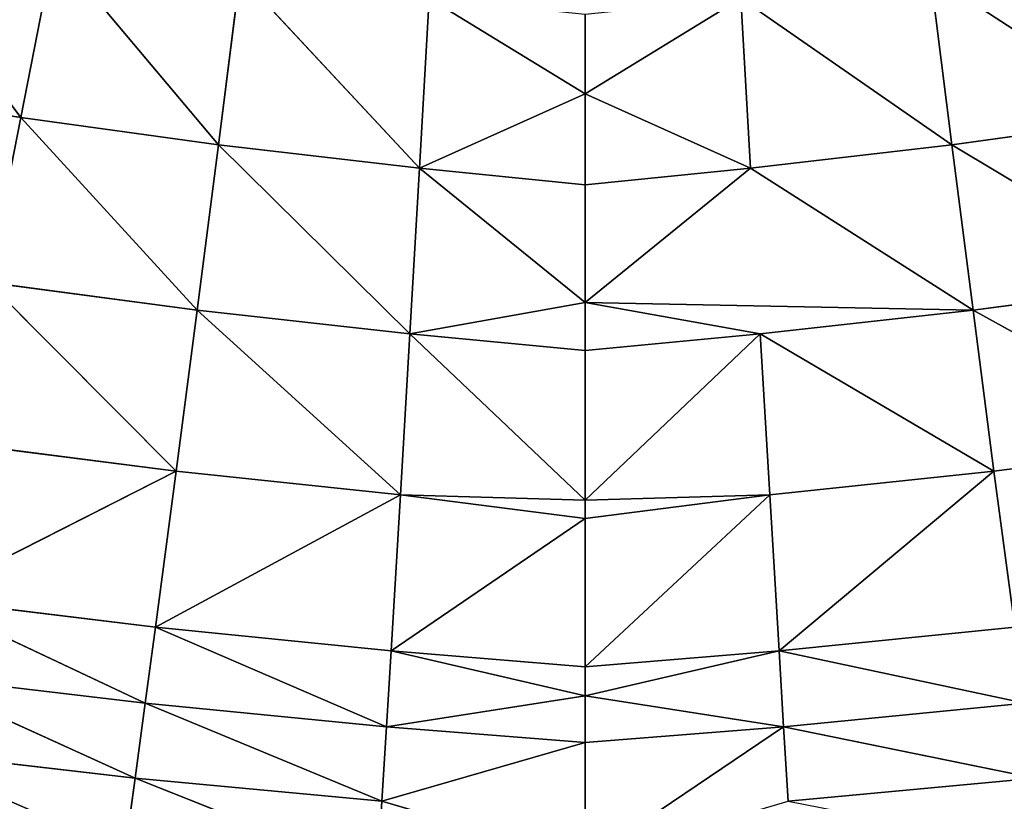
# Model space of a CAD drawing. Extents: x 0 to 500, y 0 to 390.
# Tile 508 of 656: x 229 to 265, y 58 to 87. Entities that reach past the tile are written whole.
import ezdxf

# ---------------------------------------------------------------- set-up
doc = ezdxf.new("R2010")
doc.units = 0
doc.header["$LTSCALE"] = 25.4
doc.layers.get('0').update_dxf_attribs({"linetype": 'CONTINUOUS'})

# ---------------------------------------------------------------- blocks, each defined once
blk = doc.blocks.new('ATLANTA505_-_S_STL')
at = {"color": 0}
for p, q in [((233.712, 46.251, 330.632), (242.511, 48.163, 334.128)), ((233.712, 46.251, 330.632), (242.511, 48.163, 334.128)), ((242.676, 46.606, 331.475), (242.511, 48.163, 334.128)), ((242.676, 46.606, 331.475), (242.511, 48.163, 334.128)), ((233.346, 47.793, 333.297), (233.712, 46.251, 330.632)), ((233.346, 47.793, 333.297), (233.712, 46.251, 330.632)), ((242.676, 46.606, 331.475), (250.052, 47.833, 333.634)), ((242.676, 46.606, 331.475), (250.052, 47.833, 333.634)), ((257.262, 45.127, 328.77), (250.052, 47.833, 333.634)), ((257.262, 45.127, 328.77), (250.052, 47.833, 333.634)), ((250.052, 45.405, 329.342), (250.052, 47.833, 333.634)), ((250.052, 45.405, 329.342), (250.052, 47.833, 333.634)), ((233.712, 46.251, 330.632), (242.676, 46.606, 331.475)), ((233.712, 46.251, 330.632), (242.676, 46.606, 331.475)), ((234.081, 44.788, 327.917), (242.676, 46.606, 331.475)), ((234.081, 44.788, 327.917), (242.676, 46.606, 331.475)), ((242.842, 45.127, 328.77), (242.676, 46.606, 331.475)), ((242.676, 46.606, 331.475), (250.052, 45.405, 329.342)), ((242.676, 46.606, 331.475), (250.052, 45.405, 329.342)), ((242.842, 45.127, 328.77), (242.676, 46.606, 331.475)), ((257.429, 46.606, 331.475), (257.262, 45.127, 328.77)), ((257.429, 46.606, 331.475), (257.262, 45.127, 328.77)), ((257.429, 46.606, 331.475), (266.393, 46.251, 330.632)), ((257.429, 46.606, 331.475), (266.393, 46.251, 330.632)), ((233.712, 46.251, 330.632), (224.908, 45.903, 329.617)), ((233.712, 46.251, 330.632), (224.908, 45.903, 329.617)), ((233.712, 46.251, 330.632), (225.476, 44.456, 326.899)), ((233.712, 46.251, 330.632), (225.476, 44.456, 326.899)), ((233.712, 46.251, 330.632), (234.081, 44.788, 327.917)), ((233.712, 46.251, 330.632), (234.081, 44.788, 327.917)), ((257.262, 45.127, 328.77), (266.393, 46.251, 330.632)), ((257.262, 45.127, 328.77), (266.393, 46.251, 330.632)), ((234.081, 44.788, 327.917), (242.842, 45.127, 328.77)), ((234.081, 44.788, 327.917), (242.842, 45.127, 328.77)), ((234.453, 43.401, 325.154), (242.842, 45.127, 328.77)), ((234.453, 43.401, 325.154), (242.842, 45.127, 328.77)), ((242.842, 45.127, 328.77), (250.052, 45.405, 329.342)), ((242.842, 45.127, 328.77), (250.052, 45.405, 329.342)), ((243.01, 43.723, 326.013), (242.842, 45.127, 328.77)), ((242.842, 45.127, 328.77), (250.052, 44.52, 327.651)), ((242.842, 45.127, 328.77), (250.052, 44.52, 327.651)), ((243.01, 43.723, 326.013), (242.842, 45.127, 328.77)), ((257.262, 45.127, 328.77), (250.052, 45.405, 329.342)), ((257.262, 45.127, 328.77), (250.052, 45.405, 329.342)), ((250.052, 44.52, 327.651), (250.052, 45.405, 329.342)), ((250.052, 44.52, 327.651), (250.052, 45.405, 329.342)), ((257.262, 45.127, 328.77), (250.052, 44.52, 327.651)), ((257.262, 45.127, 328.77), (250.052, 44.52, 327.651)), ((257.262, 45.127, 328.77), (257.095, 43.723, 326.014)), ((257.262, 45.127, 328.77), (257.095, 43.723, 326.014)), ((257.262, 45.127, 328.77), (266.024, 44.788, 327.917)), ((257.262, 45.127, 328.77), (266.024, 44.788, 327.917)), ((234.081, 44.788, 327.917), (225.476, 44.456, 326.899)), ((234.081, 44.788, 327.917), (225.476, 44.456, 326.899)), ((234.081, 44.788, 327.917), (226.049, 43.086, 324.134)), ((234.081, 44.788, 327.917), (226.049, 43.086, 324.134)), ((234.081, 44.788, 327.917), (234.453, 43.401, 325.154)), ((234.081, 44.788, 327.917), (234.453, 43.401, 325.154)), ((257.095, 43.723, 326.014), (266.024, 44.788, 327.917)), ((257.095, 43.723, 326.014), (266.024, 44.788, 327.917)), ((243.01, 43.723, 326.013), (250.052, 44.52, 327.651)), ((243.01, 43.723, 326.013), (250.052, 44.52, 327.651)), ((257.095, 43.723, 326.014), (250.052, 44.52, 327.651)), ((257.095, 43.723, 326.014), (250.052, 44.52, 327.651)), ((250.052, 43.988, 326.596), (250.052, 44.52, 327.651)), ((250.052, 43.988, 326.596), (250.052, 44.52, 327.651)), ((243.01, 43.723, 326.013), (250.052, 43.988, 326.596)), ((243.01, 43.723, 326.013), (250.052, 43.988, 326.596)), ((257.095, 43.723, 326.014), (250.052, 43.988, 326.596)), ((250.052, 41.485, 321.216), (250.052, 43.988, 326.596)), ((250.052, 43.988, 326.596), (256.756, 41.134, 320.356)), ((257.095, 43.723, 326.014), (250.052, 43.988, 326.596)), ((250.052, 43.988, 326.596), (256.756, 41.134, 320.356)), ((250.052, 41.485, 321.216), (250.052, 43.988, 326.596)), ((234.453, 43.401, 325.154), (243.01, 43.723, 326.013)), ((234.453, 43.401, 325.154), (243.01, 43.723, 326.013)), ((250.052, 41.485, 321.216), (243.01, 43.723, 326.013)), ((243.349, 41.134, 320.355), (243.01, 43.723, 326.013)), ((250.052, 41.485, 321.216), (243.01, 43.723, 326.013)), ((243.349, 41.134, 320.355), (243.01, 43.723, 326.013)), ((257.095, 43.723, 326.014), (256.756, 41.134, 320.356)), ((257.095, 43.723, 326.014), (256.756, 41.134, 320.356)), ((264.9, 40.847, 319.489), (257.095, 43.723, 326.014)), ((257.095, 43.723, 326.014), (265.652, 43.401, 325.154)), ((257.095, 43.723, 326.014), (265.652, 43.401, 325.154)), ((264.9, 40.847, 319.489), (257.095, 43.723, 326.014)), ((234.453, 43.401, 325.154), (226.049, 43.086, 324.134)), ((234.453, 43.401, 325.154), (226.049, 43.086, 324.134)), ((234.453, 43.401, 325.154), (235.205, 40.847, 319.489)), ((234.453, 43.401, 325.154), (235.205, 40.847, 319.489)), ((234.453, 43.401, 325.154), (243.349, 41.134, 320.355)), ((234.453, 43.401, 325.154), (243.349, 41.134, 320.355)), ((264.9, 40.847, 319.489), (265.652, 43.401, 325.154)), ((264.9, 40.847, 319.489), (265.652, 43.401, 325.154)), ((235.205, 40.847, 319.489), (226.049, 43.086, 324.134)), ((235.205, 40.847, 319.489), (226.049, 43.086, 324.134)), ((243.349, 41.134, 320.355), (250.052, 41.485, 321.216)), ((243.349, 41.134, 320.355), (250.052, 41.485, 321.216)), ((250.052, 41.194, 320.541), (250.052, 41.485, 321.216)), ((250.052, 41.485, 321.216), (256.756, 41.134, 320.356)), ((250.052, 41.485, 321.216), (256.756, 41.134, 320.356)), ((250.052, 41.194, 320.541), (250.052, 41.485, 321.216)), ((243.349, 41.134, 320.355), (235.205, 40.847, 319.489)), ((243.349, 41.134, 320.355), (235.205, 40.847, 319.489)), ((243.349, 41.134, 320.355), (235.966, 38.568, 313.648)), ((243.349, 41.134, 320.355), (235.966, 38.568, 313.648)), ((243.349, 41.134, 320.355), (250.052, 41.194, 320.541)), ((243.349, 41.134, 320.355), (250.052, 41.194, 320.541)), ((243.693, 38.819, 314.513), (243.349, 41.134, 320.355)), ((243.693, 38.819, 314.513), (243.349, 41.134, 320.355)), ((243.693, 38.819, 314.513), (250.052, 41.194, 320.541)), ((243.693, 38.819, 314.513), (250.052, 41.194, 320.541)), ((256.412, 38.819, 314.514), (250.052, 41.194, 320.541)), ((250.052, 41.194, 320.541), (256.756, 41.134, 320.356)), ((250.052, 41.194, 320.541), (256.756, 41.134, 320.356)), ((250.052, 39.026, 315.115), (250.052, 41.194, 320.541)), ((256.412, 38.819, 314.514), (250.052, 41.194, 320.541)), ((250.052, 39.026, 315.115), (250.052, 41.194, 320.541)), ((256.756, 41.134, 320.356), (256.412, 38.819, 314.514)), ((256.756, 41.134, 320.356), (256.412, 38.819, 314.514)), ((264.9, 40.847, 319.489), (256.756, 41.134, 320.356)), ((264.9, 40.847, 319.489), (256.756, 41.134, 320.356)), ((235.205, 40.847, 319.489), (227.207, 40.567, 318.472)), ((235.205, 40.847, 319.489), (227.207, 40.567, 318.472)), ((235.205, 40.847, 319.489), (228.379, 38.323, 312.642)), ((235.205, 40.847, 319.489), (228.379, 38.323, 312.642)), ((235.966, 38.568, 313.648), (235.205, 40.847, 319.489)), ((235.966, 38.568, 313.648), (235.205, 40.847, 319.489)), ((264.9, 40.847, 319.489), (256.412, 38.819, 314.514)), ((264.9, 40.847, 319.489), (256.412, 38.819, 314.514)), ((264.139, 38.568, 313.649), (264.9, 40.847, 319.489)), ((264.139, 38.568, 313.649), (264.9, 40.847, 319.489)), ((264.9, 40.847, 319.489), (272.898, 40.567, 318.472)), ((264.9, 40.847, 319.489), (272.898, 40.567, 318.472)), ((264.139, 38.568, 313.649), (272.898, 40.567, 318.472)), ((264.139, 38.568, 313.649), (272.898, 40.567, 318.472)), ((243.693, 38.819, 314.513), (250.052, 39.026, 315.115)), ((243.693, 38.819, 314.513), (250.052, 39.026, 315.115)), ((250.052, 38.39, 313.374), (250.052, 39.026, 315.115)), ((250.052, 39.026, 315.115), (256.412, 38.819, 314.514)), ((250.052, 39.026, 315.115), (256.412, 38.819, 314.514)), ((250.052, 38.39, 313.374), (250.052, 39.026, 315.115)), ((243.693, 38.819, 314.513), (235.966, 38.568, 313.648)), ((243.693, 38.819, 314.513), (235.966, 38.568, 313.648)), ((243.693, 38.819, 314.513), (236.736, 36.543, 307.645)), ((243.693, 38.819, 314.513), (236.736, 36.543, 307.645)), ((244.04, 36.759, 308.5), (243.693, 38.819, 314.513)), ((243.693, 38.819, 314.513), (250.052, 38.39, 313.374)), ((243.693, 38.819, 314.513), (250.052, 38.39, 313.374)), ((244.04, 36.759, 308.5), (243.693, 38.819, 314.513)), ((250.052, 38.39, 313.374), (256.412, 38.819, 314.514)), ((250.052, 38.39, 313.374), (256.412, 38.819, 314.514)), ((264.139, 38.568, 313.649), (256.412, 38.819, 314.514)), ((264.139, 38.568, 313.649), (256.412, 38.819, 314.514)), ((235.966, 38.568, 313.648), (228.379, 38.323, 312.642)), ((235.966, 38.568, 313.648), (228.379, 38.323, 312.642)), ((228.379, 38.323, 312.642), (229.564, 36.331, 306.659)), ((228.379, 38.323, 312.642), (229.564, 36.331, 306.659)), ((235.966, 38.568, 313.648), (229.564, 36.331, 306.659)), ((235.966, 38.568, 313.648), (229.564, 36.331, 306.659)), ((236.736, 36.543, 307.645), (235.966, 38.568, 313.648)), ((236.736, 36.543, 307.645), (235.966, 38.568, 313.648)), ((244.04, 36.759, 308.5), (250.052, 38.39, 313.374)), ((244.04, 36.759, 308.5), (250.052, 38.39, 313.374)), ((256.064, 36.759, 308.5), (250.052, 38.39, 313.374)), ((250.052, 36.938, 309.1), (250.052, 38.39, 313.374)), ((256.064, 36.759, 308.5), (250.052, 38.39, 313.374)), ((250.052, 36.938, 309.1), (250.052, 38.39, 313.374)), ((264.139, 38.568, 313.649), (256.064, 36.759, 308.5)), ((264.139, 38.568, 313.649), (256.064, 36.759, 308.5)), ((263.368, 36.543, 307.645), (264.139, 38.568, 313.649)), ((263.368, 36.543, 307.645), (264.139, 38.568, 313.649)), ((263.368, 36.543, 307.645), (271.726, 38.323, 312.643)), ((263.368, 36.543, 307.645), (271.726, 38.323, 312.643)), ((264.139, 38.568, 313.649), (271.726, 38.323, 312.643)), ((264.139, 38.568, 313.649), (271.726, 38.323, 312.643)), ((244.04, 36.759, 308.5), (250.052, 36.938, 309.1)), ((244.04, 36.759, 308.5), (250.052, 36.938, 309.1)), ((250.052, 35.916, 305.799), (250.052, 36.938, 309.1)), ((250.052, 36.938, 309.1), (256.064, 36.759, 308.5)), ((250.052, 36.938, 309.1), (256.064, 36.759, 308.5)), ((250.052, 35.916, 305.799), (250.052, 36.938, 309.1)), ((236.736, 36.543, 307.645), (229.564, 36.331, 306.659)), ((236.736, 36.543, 307.645), (229.564, 36.331, 306.659)), ((236.736, 36.543, 307.645), (230.761, 34.571, 300.533)), ((236.736, 36.543, 307.645), (230.761, 34.571, 300.533)), ((244.04, 36.759, 308.5), (236.736, 36.543, 307.645)), ((244.04, 36.759, 308.5), (236.736, 36.543, 307.645)), ((237.514, 34.751, 301.491), (236.736, 36.543, 307.645)), ((237.514, 34.751, 301.491), (236.736, 36.543, 307.645)), ((244.04, 36.759, 308.5), (237.514, 34.751, 301.491)), ((244.04, 36.759, 308.5), (237.514, 34.751, 301.491)), ((244.392, 34.936, 302.326), (244.04, 36.759, 308.5)), ((244.04, 36.759, 308.5), (250.052, 35.916, 305.799)), ((244.04, 36.759, 308.5), (250.052, 35.916, 305.799)), ((244.392, 34.936, 302.326), (244.04, 36.759, 308.5)), ((250.052, 35.916, 305.799), (256.064, 36.759, 308.5)), ((250.052, 35.916, 305.799), (256.064, 36.759, 308.5)), ((256.064, 36.759, 308.5), (255.713, 34.936, 302.326)), ((256.064, 36.759, 308.5), (255.713, 34.936, 302.326)), ((263.368, 36.543, 307.645), (255.713, 34.936, 302.326)), ((263.368, 36.543, 307.645), (255.713, 34.936, 302.326)), ((263.368, 36.543, 307.645), (256.064, 36.759, 308.5)), ((263.368, 36.543, 307.645), (256.064, 36.759, 308.5)), ((262.591, 34.751, 301.491), (263.368, 36.543, 307.645)), ((262.591, 34.751, 301.491), (263.368, 36.543, 307.645)), ((263.368, 36.543, 307.645), (270.54, 36.331, 306.66)), ((263.368, 36.543, 307.645), (270.54, 36.331, 306.66)), ((222.529, 36.125, 305.537), (229.564, 36.331, 306.659)), ((222.529, 36.125, 305.537), (229.564, 36.331, 306.659)), ((224.137, 34.396, 299.448), (229.564, 36.331, 306.659)), ((224.137, 34.396, 299.448), (229.564, 36.331, 306.659)), ((229.564, 36.331, 306.659), (230.761, 34.571, 300.533)), ((229.564, 36.331, 306.659), (230.761, 34.571, 300.533)), ((262.591, 34.751, 301.491), (270.54, 36.331, 306.66)), ((262.591, 34.751, 301.491), (270.54, 36.331, 306.66)), ((244.392, 34.936, 302.326), (250.052, 35.916, 305.799)), ((244.392, 34.936, 302.326), (250.052, 35.916, 305.799)), ((250.052, 35.088, 302.917), (250.052, 35.916, 305.799)), ((250.052, 35.916, 305.799), (255.713, 34.936, 302.326)), ((250.052, 35.916, 305.799), (255.713, 34.936, 302.326)), ((250.052, 35.088, 302.917), (250.052, 35.916, 305.799))]:
    blk.add_line(p, q, dxfattribs=at)
mesh = blk.add_polyface(dxfattribs=at)
corners = [(242.511, 48.163, 334.128), (233.712, 46.251, 330.632), (233.346, 47.793, 333.297)]
mesh.append_faces([[corners[k] for k in face] for face in [(0, 1, 2)]], dxfattribs={"color": 0})
mesh = blk.add_polyface(dxfattribs=at)
corners = [(242.511, 48.163, 334.128), (242.676, 46.606, 331.475), (233.712, 46.251, 330.632)]
mesh.append_faces([[corners[k] for k in face] for face in [(0, 1, 2)]], dxfattribs={"color": 0})
mesh = blk.add_polyface(dxfattribs=at)
corners = [(242.511, 48.163, 334.128), (250.052, 47.833, 333.634), (242.676, 46.606, 331.475)]
mesh.append_faces([[corners[k] for k in face] for face in [(0, 1, 2)]], dxfattribs={"color": 0})
mesh = blk.add_polyface(dxfattribs=at)
corners = [(233.346, 47.793, 333.297), (224.908, 45.903, 329.617), (224.344, 47.43, 332.288)]
mesh.append_faces([[corners[k] for k in face] for face in [(0, 1, 2)]], dxfattribs={"color": 0})
mesh = blk.add_polyface(dxfattribs=at)
corners = [(233.346, 47.793, 333.297), (233.712, 46.251, 330.632), (224.908, 45.903, 329.617)]
mesh.append_faces([[corners[k] for k in face] for face in [(0, 1, 2)]], dxfattribs={"color": 0})
mesh = blk.add_polyface(dxfattribs=at)
corners = [(250.052, 47.833, 333.634), (250.052, 45.405, 329.342), (242.676, 46.606, 331.475)]
mesh.append_faces([[corners[k] for k in face] for face in [(0, 1, 2)]], dxfattribs={"color": 0})
mesh = blk.add_polyface(dxfattribs=at)
corners = [(250.052, 47.833, 333.634), (257.429, 46.606, 331.475), (257.262, 45.127, 328.77)]
mesh.append_faces([[corners[k] for k in face] for face in [(0, 1, 2)]], dxfattribs={"color": 0})
mesh = blk.add_polyface(dxfattribs=at)
corners = [(250.052, 47.833, 333.634), (257.262, 45.127, 328.77), (250.052, 45.405, 329.342)]
mesh.append_faces([[corners[k] for k in face] for face in [(0, 1, 2)]], dxfattribs={"color": 0})
mesh = blk.add_polyface(dxfattribs=at)
corners = [(266.759, 47.793, 333.297), (266.393, 46.251, 330.632), (257.429, 46.606, 331.475)]
mesh.append_faces([[corners[k] for k in face] for face in [(0, 1, 2)]], dxfattribs={"color": 0})
mesh = blk.add_polyface(dxfattribs=at)
corners = [(242.676, 46.606, 331.475), (234.081, 44.788, 327.917), (233.712, 46.251, 330.632)]
mesh.append_faces([[corners[k] for k in face] for face in [(0, 1, 2)]], dxfattribs={"color": 0})
mesh = blk.add_polyface(dxfattribs=at)
corners = [(242.676, 46.606, 331.475), (242.842, 45.127, 328.77), (234.081, 44.788, 327.917)]
mesh.append_faces([[corners[k] for k in face] for face in [(0, 1, 2)]], dxfattribs={"color": 0})
mesh = blk.add_polyface(dxfattribs=at)
corners = [(242.676, 46.606, 331.475), (250.052, 45.405, 329.342), (242.842, 45.127, 328.77)]
mesh.append_faces([[corners[k] for k in face] for face in [(0, 1, 2)]], dxfattribs={"color": 0})
mesh = blk.add_polyface(dxfattribs=at)
corners = [(257.429, 46.606, 331.475), (266.393, 46.251, 330.632), (257.262, 45.127, 328.77)]
mesh.append_faces([[corners[k] for k in face] for face in [(0, 1, 2)]], dxfattribs={"color": 0})
mesh = blk.add_polyface(dxfattribs=at)
corners = [(233.712, 46.251, 330.632), (225.476, 44.456, 326.899), (224.908, 45.903, 329.617)]
mesh.append_faces([[corners[k] for k in face] for face in [(0, 1, 2)]], dxfattribs={"color": 0})
mesh = blk.add_polyface(dxfattribs=at)
corners = [(233.712, 46.251, 330.632), (234.081, 44.788, 327.917), (225.476, 44.456, 326.899)]
mesh.append_faces([[corners[k] for k in face] for face in [(0, 1, 2)]], dxfattribs={"color": 0})
mesh = blk.add_polyface(dxfattribs=at)
corners = [(266.393, 46.251, 330.632), (266.024, 44.788, 327.917), (257.262, 45.127, 328.77)]
mesh.append_faces([[corners[k] for k in face] for face in [(0, 1, 2)]], dxfattribs={"color": 0})
mesh = blk.add_polyface(dxfattribs=at)
corners = [(242.842, 45.127, 328.77), (234.453, 43.401, 325.154), (234.081, 44.788, 327.917)]
mesh.append_faces([[corners[k] for k in face] for face in [(0, 1, 2)]], dxfattribs={"color": 0})
mesh = blk.add_polyface(dxfattribs=at)
corners = [(242.842, 45.127, 328.77), (243.01, 43.723, 326.013), (234.453, 43.401, 325.154)]
mesh.append_faces([[corners[k] for k in face] for face in [(0, 1, 2)]], dxfattribs={"color": 0})
mesh = blk.add_polyface(dxfattribs=at)
corners = [(250.052, 45.405, 329.342), (250.052, 44.52, 327.651), (242.842, 45.127, 328.77)]
mesh.append_faces([[corners[k] for k in face] for face in [(0, 1, 2)]], dxfattribs={"color": 0})
mesh = blk.add_polyface(dxfattribs=at)
corners = [(242.842, 45.127, 328.77), (250.052, 44.52, 327.651), (243.01, 43.723, 326.013)]
mesh.append_faces([[corners[k] for k in face] for face in [(0, 1, 2)]], dxfattribs={"color": 0})
mesh = blk.add_polyface(dxfattribs=at)
corners = [(250.052, 45.405, 329.342), (257.262, 45.127, 328.77), (250.052, 44.52, 327.651)]
mesh.append_faces([[corners[k] for k in face] for face in [(0, 1, 2)]], dxfattribs={"color": 0})
mesh = blk.add_polyface(dxfattribs=at)
corners = [(257.262, 45.127, 328.77), (257.095, 43.723, 326.014), (250.052, 44.52, 327.651)]
mesh.append_faces([[corners[k] for k in face] for face in [(0, 1, 2)]], dxfattribs={"color": 0})
mesh = blk.add_polyface(dxfattribs=at)
corners = [(257.262, 45.127, 328.77), (266.024, 44.788, 327.917), (257.095, 43.723, 326.014)]
mesh.append_faces([[corners[k] for k in face] for face in [(0, 1, 2)]], dxfattribs={"color": 0})
mesh = blk.add_polyface(dxfattribs=at)
corners = [(234.081, 44.788, 327.917), (226.049, 43.086, 324.134), (225.476, 44.456, 326.899)]
mesh.append_faces([[corners[k] for k in face] for face in [(0, 1, 2)]], dxfattribs={"color": 0})
mesh = blk.add_polyface(dxfattribs=at)
corners = [(234.081, 44.788, 327.917), (234.453, 43.401, 325.154), (226.049, 43.086, 324.134)]
mesh.append_faces([[corners[k] for k in face] for face in [(0, 1, 2)]], dxfattribs={"color": 0})
mesh = blk.add_polyface(dxfattribs=at)
corners = [(266.024, 44.788, 327.917), (265.652, 43.401, 325.154), (257.095, 43.723, 326.014)]
mesh.append_faces([[corners[k] for k in face] for face in [(0, 1, 2)]], dxfattribs={"color": 0})
mesh = blk.add_polyface(dxfattribs=at)
corners = [(250.052, 44.52, 327.651), (250.052, 43.988, 326.596), (243.01, 43.723, 326.013)]
mesh.append_faces([[corners[k] for k in face] for face in [(0, 1, 2)]], dxfattribs={"color": 0})
mesh = blk.add_polyface(dxfattribs=at)
corners = [(250.052, 44.52, 327.651), (257.095, 43.723, 326.014), (250.052, 43.988, 326.596)]
mesh.append_faces([[corners[k] for k in face] for face in [(0, 1, 2)]], dxfattribs={"color": 0})
mesh = blk.add_polyface(dxfattribs=at)
corners = [(250.052, 43.988, 326.596), (250.052, 41.485, 321.216), (243.01, 43.723, 326.013)]
mesh.append_faces([[corners[k] for k in face] for face in [(0, 1, 2)]], dxfattribs={"color": 0})
mesh = blk.add_polyface(dxfattribs=at)
corners = [(250.052, 43.988, 326.596), (256.756, 41.134, 320.356), (250.052, 41.485, 321.216)]
mesh.append_faces([[corners[k] for k in face] for face in [(0, 1, 2)]], dxfattribs={"color": 0})
mesh = blk.add_polyface(dxfattribs=at)
corners = [(250.052, 43.988, 326.596), (257.095, 43.723, 326.014), (256.756, 41.134, 320.356)]
mesh.append_faces([[corners[k] for k in face] for face in [(0, 1, 2)]], dxfattribs={"color": 0})
mesh = blk.add_polyface(dxfattribs=at)
corners = [(243.01, 43.723, 326.013), (243.349, 41.134, 320.355), (234.453, 43.401, 325.154)]
mesh.append_faces([[corners[k] for k in face] for face in [(0, 1, 2)]], dxfattribs={"color": 0})
mesh = blk.add_polyface(dxfattribs=at)
corners = [(243.01, 43.723, 326.013), (250.052, 41.485, 321.216), (243.349, 41.134, 320.355)]
mesh.append_faces([[corners[k] for k in face] for face in [(0, 1, 2)]], dxfattribs={"color": 0})
mesh = blk.add_polyface(dxfattribs=at)
corners = [(257.095, 43.723, 326.014), (264.9, 40.847, 319.489), (256.756, 41.134, 320.356)]
mesh.append_faces([[corners[k] for k in face] for face in [(0, 1, 2)]], dxfattribs={"color": 0})
mesh = blk.add_polyface(dxfattribs=at)
corners = [(257.095, 43.723, 326.014), (265.652, 43.401, 325.154), (264.9, 40.847, 319.489)]
mesh.append_faces([[corners[k] for k in face] for face in [(0, 1, 2)]], dxfattribs={"color": 0})
mesh = blk.add_polyface(dxfattribs=at)
corners = [(234.453, 43.401, 325.154), (235.205, 40.847, 319.489), (226.049, 43.086, 324.134)]
mesh.append_faces([[corners[k] for k in face] for face in [(0, 1, 2)]], dxfattribs={"color": 0})
mesh = blk.add_polyface(dxfattribs=at)
corners = [(234.453, 43.401, 325.154), (243.349, 41.134, 320.355), (235.205, 40.847, 319.489)]
mesh.append_faces([[corners[k] for k in face] for face in [(0, 1, 2)]], dxfattribs={"color": 0})
mesh = blk.add_polyface(dxfattribs=at)
corners = [(265.652, 43.401, 325.154), (272.898, 40.567, 318.472), (264.9, 40.847, 319.489)]
mesh.append_faces([[corners[k] for k in face] for face in [(0, 1, 2)]], dxfattribs={"color": 0})
mesh = blk.add_polyface(dxfattribs=at)
corners = [(226.049, 43.086, 324.134), (235.205, 40.847, 319.489), (227.207, 40.567, 318.472)]
mesh.append_faces([[corners[k] for k in face] for face in [(0, 1, 2)]], dxfattribs={"color": 0})
mesh = blk.add_polyface(dxfattribs=at)
corners = [(250.052, 41.485, 321.216), (250.052, 41.194, 320.541), (243.349, 41.134, 320.355)]
mesh.append_faces([[corners[k] for k in face] for face in [(0, 1, 2)]], dxfattribs={"color": 0})
mesh = blk.add_polyface(dxfattribs=at)
corners = [(250.052, 41.485, 321.216), (256.756, 41.134, 320.356), (250.052, 41.194, 320.541)]
mesh.append_faces([[corners[k] for k in face] for face in [(0, 1, 2)]], dxfattribs={"color": 0})
mesh = blk.add_polyface(dxfattribs=at)
corners = [(243.349, 41.134, 320.355), (235.966, 38.568, 313.648), (235.205, 40.847, 319.489)]
mesh.append_faces([[corners[k] for k in face] for face in [(0, 1, 2)]], dxfattribs={"color": 0})
mesh = blk.add_polyface(dxfattribs=at)
corners = [(243.349, 41.134, 320.355), (243.693, 38.819, 314.513), (235.966, 38.568, 313.648)]
mesh.append_faces([[corners[k] for k in face] for face in [(0, 1, 2)]], dxfattribs={"color": 0})
mesh = blk.add_polyface(dxfattribs=at)
corners = [(250.052, 41.194, 320.541), (243.693, 38.819, 314.513), (243.349, 41.134, 320.355)]
mesh.append_faces([[corners[k] for k in face] for face in [(0, 1, 2)]], dxfattribs={"color": 0})
mesh = blk.add_polyface(dxfattribs=at)
corners = [(250.052, 41.194, 320.541), (250.052, 39.026, 315.115), (243.693, 38.819, 314.513)]
mesh.append_faces([[corners[k] for k in face] for face in [(0, 1, 2)]], dxfattribs={"color": 0})
mesh = blk.add_polyface(dxfattribs=at)
corners = [(250.052, 41.194, 320.541), (256.756, 41.134, 320.356), (256.412, 38.819, 314.514)]
mesh.append_faces([[corners[k] for k in face] for face in [(0, 1, 2)]], dxfattribs={"color": 0})
mesh = blk.add_polyface(dxfattribs=at)
corners = [(250.052, 41.194, 320.541), (256.412, 38.819, 314.514), (250.052, 39.026, 315.115)]
mesh.append_faces([[corners[k] for k in face] for face in [(0, 1, 2)]], dxfattribs={"color": 0})
mesh = blk.add_polyface(dxfattribs=at)
corners = [(256.756, 41.134, 320.356), (264.9, 40.847, 319.489), (256.412, 38.819, 314.514)]
mesh.append_faces([[corners[k] for k in face] for face in [(0, 1, 2)]], dxfattribs={"color": 0})
mesh = blk.add_polyface(dxfattribs=at)
corners = [(235.205, 40.847, 319.489), (228.379, 38.323, 312.642), (227.207, 40.567, 318.472)]
mesh.append_faces([[corners[k] for k in face] for face in [(0, 1, 2)]], dxfattribs={"color": 0})
mesh = blk.add_polyface(dxfattribs=at)
corners = [(235.205, 40.847, 319.489), (235.966, 38.568, 313.648), (228.379, 38.323, 312.642)]
mesh.append_faces([[corners[k] for k in face] for face in [(0, 1, 2)]], dxfattribs={"color": 0})
mesh = blk.add_polyface(dxfattribs=at)
corners = [(264.9, 40.847, 319.489), (264.139, 38.568, 313.649), (256.412, 38.819, 314.514)]
mesh.append_faces([[corners[k] for k in face] for face in [(0, 1, 2)]], dxfattribs={"color": 0})
mesh = blk.add_polyface(dxfattribs=at)
corners = [(264.9, 40.847, 319.489), (272.898, 40.567, 318.472), (264.139, 38.568, 313.649)]
mesh.append_faces([[corners[k] for k in face] for face in [(0, 1, 2)]], dxfattribs={"color": 0})
mesh = blk.add_polyface(dxfattribs=at)
corners = [(272.898, 40.567, 318.472), (271.726, 38.323, 312.643), (264.139, 38.568, 313.649)]
mesh.append_faces([[corners[k] for k in face] for face in [(0, 1, 2)]], dxfattribs={"color": 0})
mesh = blk.add_polyface(dxfattribs=at)
corners = [(250.052, 39.026, 315.115), (250.052, 38.39, 313.374), (243.693, 38.819, 314.513)]
mesh.append_faces([[corners[k] for k in face] for face in [(0, 1, 2)]], dxfattribs={"color": 0})
mesh = blk.add_polyface(dxfattribs=at)
corners = [(250.052, 39.026, 315.115), (256.412, 38.819, 314.514), (250.052, 38.39, 313.374)]
mesh.append_faces([[corners[k] for k in face] for face in [(0, 1, 2)]], dxfattribs={"color": 0})
mesh = blk.add_polyface(dxfattribs=at)
corners = [(243.693, 38.819, 314.513), (236.736, 36.543, 307.645), (235.966, 38.568, 313.648)]
mesh.append_faces([[corners[k] for k in face] for face in [(0, 1, 2)]], dxfattribs={"color": 0})
mesh = blk.add_polyface(dxfattribs=at)
corners = [(243.693, 38.819, 314.513), (244.04, 36.759, 308.5), (236.736, 36.543, 307.645)]
mesh.append_faces([[corners[k] for k in face] for face in [(0, 1, 2)]], dxfattribs={"color": 0})
mesh = blk.add_polyface(dxfattribs=at)
corners = [(243.693, 38.819, 314.513), (250.052, 38.39, 313.374), (244.04, 36.759, 308.5)]
mesh.append_faces([[corners[k] for k in face] for face in [(0, 1, 2)]], dxfattribs={"color": 0})
mesh = blk.add_polyface(dxfattribs=at)
corners = [(250.052, 38.39, 313.374), (264.139, 38.568, 313.649), (256.064, 36.759, 308.5), (256.412, 38.819, 314.514)]
mesh.append_faces([[corners[k] for k in face] for face in [(0, 1, 2), (1, 0, 3)]], dxfattribs={"vtx0": -1, "color": 0})
mesh = blk.add_polyface(dxfattribs=at)
corners = [(228.379, 38.323, 312.642), (229.564, 36.331, 306.659), (222.529, 36.125, 305.537)]
mesh.append_faces([[corners[k] for k in face] for face in [(0, 1, 2)]], dxfattribs={"color": 0})
mesh = blk.add_polyface(dxfattribs=at)
corners = [(235.966, 38.568, 313.648), (229.564, 36.331, 306.659), (228.379, 38.323, 312.642)]
mesh.append_faces([[corners[k] for k in face] for face in [(0, 1, 2)]], dxfattribs={"color": 0})
mesh = blk.add_polyface(dxfattribs=at)
corners = [(235.966, 38.568, 313.648), (236.736, 36.543, 307.645), (229.564, 36.331, 306.659)]
mesh.append_faces([[corners[k] for k in face] for face in [(0, 1, 2)]], dxfattribs={"color": 0})
mesh = blk.add_polyface(dxfattribs=at)
corners = [(250.052, 38.39, 313.374), (250.052, 36.938, 309.1), (244.04, 36.759, 308.5)]
mesh.append_faces([[corners[k] for k in face] for face in [(0, 1, 2)]], dxfattribs={"color": 0})
mesh = blk.add_polyface(dxfattribs=at)
corners = [(250.052, 38.39, 313.374), (256.064, 36.759, 308.5), (250.052, 36.938, 309.1)]
mesh.append_faces([[corners[k] for k in face] for face in [(0, 1, 2)]], dxfattribs={"color": 0})
mesh = blk.add_polyface(dxfattribs=at)
corners = [(264.139, 38.568, 313.649), (263.368, 36.543, 307.645), (256.064, 36.759, 308.5)]
mesh.append_faces([[corners[k] for k in face] for face in [(0, 1, 2)]], dxfattribs={"color": 0})
mesh = blk.add_polyface(dxfattribs=at)
corners = [(264.139, 38.568, 313.649), (271.726, 38.323, 312.643), (263.368, 36.543, 307.645)]
mesh.append_faces([[corners[k] for k in face] for face in [(0, 1, 2)]], dxfattribs={"color": 0})
mesh = blk.add_polyface(dxfattribs=at)
corners = [(271.726, 38.323, 312.643), (270.54, 36.331, 306.66), (263.368, 36.543, 307.645)]
mesh.append_faces([[corners[k] for k in face] for face in [(0, 1, 2)]], dxfattribs={"color": 0})
mesh = blk.add_polyface(dxfattribs=at)
corners = [(250.052, 36.938, 309.1), (250.052, 35.916, 305.799), (244.04, 36.759, 308.5)]
mesh.append_faces([[corners[k] for k in face] for face in [(0, 1, 2)]], dxfattribs={"color": 0})
mesh = blk.add_polyface(dxfattribs=at)
corners = [(250.052, 36.938, 309.1), (256.064, 36.759, 308.5), (250.052, 35.916, 305.799)]
mesh.append_faces([[corners[k] for k in face] for face in [(0, 1, 2)]], dxfattribs={"color": 0})
mesh = blk.add_polyface(dxfattribs=at)
corners = [(236.736, 36.543, 307.645), (230.761, 34.571, 300.533), (229.564, 36.331, 306.659)]
mesh.append_faces([[corners[k] for k in face] for face in [(0, 1, 2)]], dxfattribs={"color": 0})
mesh = blk.add_polyface(dxfattribs=at)
corners = [(236.736, 36.543, 307.645), (237.514, 34.751, 301.491), (230.761, 34.571, 300.533)]
mesh.append_faces([[corners[k] for k in face] for face in [(0, 1, 2)]], dxfattribs={"color": 0})
mesh = blk.add_polyface(dxfattribs=at)
corners = [(244.04, 36.759, 308.5), (237.514, 34.751, 301.491), (236.736, 36.543, 307.645)]
mesh.append_faces([[corners[k] for k in face] for face in [(0, 1, 2)]], dxfattribs={"color": 0})
mesh = blk.add_polyface(dxfattribs=at)
corners = [(244.04, 36.759, 308.5), (244.392, 34.936, 302.326), (237.514, 34.751, 301.491)]
mesh.append_faces([[corners[k] for k in face] for face in [(0, 1, 2)]], dxfattribs={"color": 0})
mesh = blk.add_polyface(dxfattribs=at)
corners = [(244.04, 36.759, 308.5), (250.052, 35.916, 305.799), (244.392, 34.936, 302.326)]
mesh.append_faces([[corners[k] for k in face] for face in [(0, 1, 2)]], dxfattribs={"color": 0})
mesh = blk.add_polyface(dxfattribs=at)
corners = [(256.064, 36.759, 308.5), (255.713, 34.936, 302.326), (250.052, 35.916, 305.799)]
mesh.append_faces([[corners[k] for k in face] for face in [(0, 1, 2)]], dxfattribs={"color": 0})
mesh = blk.add_polyface(dxfattribs=at)
corners = [(256.064, 36.759, 308.5), (263.368, 36.543, 307.645), (255.713, 34.936, 302.326)]
mesh.append_faces([[corners[k] for k in face] for face in [(0, 1, 2)]], dxfattribs={"color": 0})
mesh = blk.add_polyface(dxfattribs=at)
corners = [(263.368, 36.543, 307.645), (262.591, 34.751, 301.491), (255.713, 34.936, 302.326)]
mesh.append_faces([[corners[k] for k in face] for face in [(0, 1, 2)]], dxfattribs={"color": 0})
mesh = blk.add_polyface(dxfattribs=at)
corners = [(263.368, 36.543, 307.645), (270.54, 36.331, 306.66), (262.591, 34.751, 301.491)]
mesh.append_faces([[corners[k] for k in face] for face in [(0, 1, 2)]], dxfattribs={"color": 0})
mesh = blk.add_polyface(dxfattribs=at)
corners = [(229.564, 36.331, 306.659), (224.137, 34.396, 299.448), (222.529, 36.125, 305.537)]
mesh.append_faces([[corners[k] for k in face] for face in [(0, 1, 2)]], dxfattribs={"color": 0})
mesh = blk.add_polyface(dxfattribs=at)
corners = [(229.564, 36.331, 306.659), (230.761, 34.571, 300.533), (224.137, 34.396, 299.448)]
mesh.append_faces([[corners[k] for k in face] for face in [(0, 1, 2)]], dxfattribs={"color": 0})
mesh = blk.add_polyface(dxfattribs=at)
corners = [(270.54, 36.331, 306.66), (269.343, 34.571, 300.533), (262.591, 34.751, 301.491)]
mesh.append_faces([[corners[k] for k in face] for face in [(0, 1, 2)]], dxfattribs={"color": 0})
mesh = blk.add_polyface(dxfattribs=at)
corners = [(250.052, 35.916, 305.799), (250.052, 35.088, 302.917), (244.392, 34.936, 302.326)]
mesh.append_faces([[corners[k] for k in face] for face in [(0, 1, 2)]], dxfattribs={"color": 0})
mesh = blk.add_polyface(dxfattribs=at)
corners = [(250.052, 35.916, 305.799), (255.713, 34.936, 302.326), (250.052, 35.088, 302.917)]
mesh.append_faces([[corners[k] for k in face] for face in [(0, 1, 2)]], dxfattribs={"color": 0})

msp = doc.modelspace()

# ---------------------------------------------------------------- block references
at = {"color": 254, "extrusion": (0, -1, 1.11022e-16)}
msp.add_blockref('ATLANTA505_-_S_STL', (-0.149, -0.01, -389.852), dxfattribs=at)

doc.saveas('drawing.dxf')
